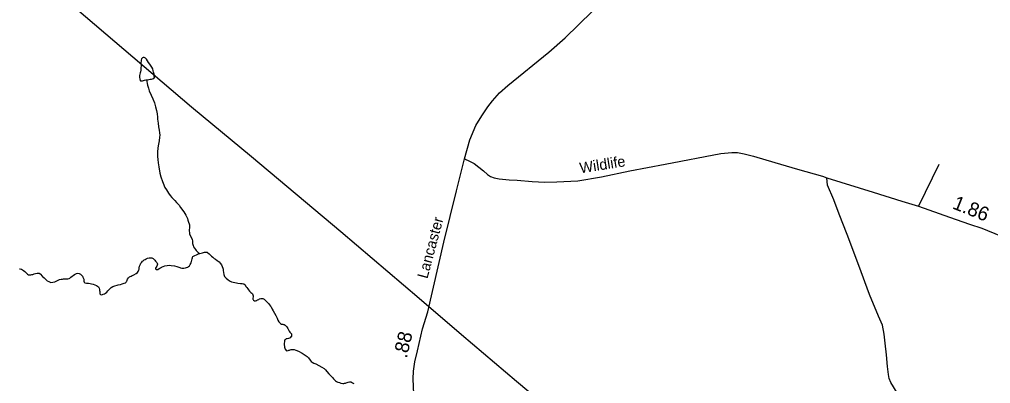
# Model space of a CAD drawing. Extents: x 2220236 to 2384410, y 720751 to 894131.
# Drawn here: x 2276098 to 2284747, y 855495 to 858733 of the extents above; entities that cross this region are included whole.
import ezdxf

# ---------------------------------------------------------------- set-up
doc = ezdxf.new("R2010")
doc.units = 0
for name, color, linetype in [('Exist Hydrographic Misc Water Feature', 7, 'Continuous'), ('Exist Hydrographic Pond Under 1500 Sq Ft', 7, 'Continuous'), ('Exist Road Non-System Type 51', 7, 'Continuous'), ('Exist Road Secondary Mileage Hundredths English Label', 7, 'Continuous'), ('Exist Road Secondary Type 51 Attributed', 7, 'Continuous'), ('Exist Road Secondary Type 51 Label', 7, 'Continuous'), ('Exist Utilities Electrical Transmission Line', 7, 'Continuous')]:
    doc.layers.add(name, color=color, linetype=linetype)

msp = doc.modelspace()

# ---------------------------------------------------------------- linework, layer by layer
at = {"layer": 'Exist Hydrographic Misc Water Feature'}
for points in [[(2277230.9, 858195.2), (2277239.8, 858148.4), (2277246.1, 858122.7), (2277254.5, 858098.9), (2277270.7, 858060.8), (2277284.8, 858026.8), (2277299.5, 857990.4), (2277309.5, 857955.1), (2277318.1, 857922.8), (2277323.3, 857893.1), (2277326.4, 857865.2), (2277328.6, 857844.8), (2277332.8, 857809.3), (2277337, 857777.4), (2277341.4, 857749.4), (2277345.8, 857725.4), (2277347.3, 857705), (2277346.2, 857685.4), (2277342.6, 857653.3), (2277336.4, 857623.9), (2277330.8, 857591.2), (2277327.4, 857552.9), (2277327.6, 857515.2), (2277329.7, 857488.9), (2277332.3, 857456.7), (2277338.5, 857421.5), (2277348.8, 857367.1), (2277357.3, 857334.8), (2277371.5, 857291.2), (2277377.8, 857277), (2277394, 857237.3), (2277406.4, 857217.4), (2277424.8, 857187.5), (2277439.1, 857166.8), (2277454.8, 857150.1), (2277481.2, 857124), (2277497.2, 857106.6), (2277505.2, 857096.6), (2277519.3, 857080.5), (2277533.7, 857060.5), (2277561.8, 857023.2), (2277580.5, 856991.7), (2277594.6, 856963.5), (2277598.6, 856949.3), (2277605.1, 856929.5), (2277608.7, 856915.7), (2277611.1, 856905.8), (2277613, 856885.1), (2277613.5, 856877.8), (2277611, 856865.4), (2277609.7, 856851.7), (2277611.7, 856839.2), (2277613.8, 856827.6), (2277619, 856811.1), (2277634.2, 856783.9), (2277637.6, 856774.7), (2277638.4, 856763.2), (2277638.5, 856753.3), (2277640.5, 856739.5), (2277642.6, 856731.9), (2277644.7, 856721.4), (2277648.8, 856711.5), (2277657, 856698.2), (2277665, 856688.2), (2277671.1, 856679.8), (2277680.1, 856670.5), (2277689.4, 856660.4), (2277700.6, 856650.4)], [(2277700.6, 856650.4), (2277705.6, 856651.9), (2277729, 856658), (2277747.1, 856662.5), (2277763.2, 856664.8), (2277769.1, 856663), (2277777.2, 856657), (2277787.2, 856647.9), (2277797.5, 856639.5), (2277807.8, 856629.4), (2277819.7, 856619.3), (2277833.6, 856607.6), (2277843.9, 856599.8), (2277857.8, 856589.7), (2277875.5, 856576.2), (2277885.8, 856566.2), (2277896.3, 856549.5), (2277902.9, 856536.3), (2277908.2, 856522.4), (2277910.9, 856510.9), (2277912.7, 856500), (2277914.6, 856481.9), (2277918.2, 856465.4), (2277925.4, 856448.2), (2277939.1, 856432.2), (2277955.6, 856418.1), (2277973.4, 856406.9), (2277985.4, 856401.1), (2278002, 856395.8), (2278015.4, 856392.9), (2278029.8, 856390.3), (2278043.8, 856387.4), (2278065.8, 856385.3), (2278081.5, 856386), (2278097.8, 856381.3), (2278107.5, 856373.9), (2278115.7, 856359), (2278124, 856348), (2278131.3, 856336.4), (2278138, 856328), (2278146.4, 856318), (2278152.8, 856311.3), (2278160.2, 856304.6), (2278166.6, 856297.9), (2278172.4, 856292.2), (2278176.5, 856284.6), (2278178.3, 856276.4), (2278178.1, 856265.9), (2278176.5, 856254.4), (2278177, 856246.9), (2278178.2, 856241.3), (2278182.7, 856236.2), (2278191.5, 856231.8), (2278200.9, 856230), (2278208.9, 856233.1), (2278212.8, 856234.6), (2278219.2, 856238.8), (2278228.8, 856242.5), (2278236.7, 856247.3), (2278247.6, 856251.3), (2278257.5, 856251.8), (2278266.7, 856251.6), (2278276.7, 856245.8), (2278293.1, 856229.7), (2278317.2, 856205.6), (2278335.1, 856183.9), (2278339.6, 856177.9), (2278350, 856156.3), (2278357.2, 856140.8), (2278368.9, 856120.9), (2278380, 856100), (2278392.3, 856076.1), (2278400.4, 856058.5), (2278408.3, 856044.6), (2278416, 856034.6), (2278423.7, 856027.9), (2278432.5, 856024.4), (2278442.6, 856022.6), (2278450.5, 856020.8), (2278456.7, 856019), (2278465.7, 856012.9), (2278480.8, 855998.8), (2278489.1, 855985.5), (2278495.1, 855972.9), (2278501.4, 855960.7), (2278507.1, 855953), (2278514.8, 855944.6), (2278520.5, 855936.3), (2278522, 855929.1), (2278521.3, 855923.2), (2278519.8, 855915), (2278515.7, 855909.5), (2278509.7, 855903.1), (2278502.7, 855898.3), (2278493.8, 855895.2), (2278481.9, 855892.8), (2278474, 855891.4)], [(2276809.7, 856332), (2276811.8, 856322.1), (2276812.9, 856312.3), (2276814, 856299.8), (2276814.9, 856294.2), (2276821.2, 856285.9), (2276830.4, 856284.7), (2276839, 856286.1), (2276844.9, 856288.6), (2276855.2, 856292.4), (2276865.1, 856298.7), (2276875.1, 856306.7), (2276884.6, 856319), (2276896.7, 856332.5), (2276914.4, 856348.5), (2276928.7, 856357.4), (2276947.5, 856363.6), (2276968.3, 856369.7), (2276978.2, 856371.8), (2276998, 856377.3), (2277014.1, 856381.9), (2277030.3, 856386.5), (2277041.2, 856390.2), (2277047.5, 856396), (2277051.9, 856402.4), (2277054, 856406.3), (2277058.1, 856415.4), (2277061.6, 856424.2), (2277069.4, 856434.9), (2277079.4, 856442.9), (2277085.3, 856446.7), (2277093.3, 856450.8), (2277101.6, 856455.5), (2277111.5, 856459.2), (2277117.5, 856462.4), (2277137.1, 856472.8), (2277149.7, 856484), (2277155.5, 856492.8), (2277161, 856505.1), (2277163.1, 856513.3), (2277165, 856525.4), (2277168.6, 856537.8), (2277176.5, 856555.6), (2277180.6, 856565.4), (2277187.4, 856575.1), (2277194.4, 856583.1), (2277200.1, 856587.9), (2277209.1, 856594.3), (2277217.7, 856599.7), (2277226, 856603.8), (2277238, 856610.1), (2277253.8, 856613.7), (2277267.9, 856614.4), (2277278, 856612.6), (2277289.1, 856606.4), (2277298.1, 856599), (2277303.5, 856591.4), (2277310.3, 856584.7), (2277316.4, 856579), (2277322.1, 856570.6), (2277324.3, 856564.7), (2277326.4, 856556.5), (2277324.6, 856546.7), (2277320.5, 856538.5), (2277314.7, 856530.5), (2277310.6, 856522.3), (2277310.8, 856514.1), (2277314.6, 856510.8), (2277322.1, 856509), (2277330.7, 856510.4), (2277342.6, 856516.8), (2277353.6, 856523.1), (2277364.5, 856529.4), (2277378.8, 856536.7), (2277392.3, 856541.3), (2277412.4, 856545.8), (2277431.8, 856547), (2277450.5, 856545.7), (2277478.6, 856541.8), (2277498.5, 856536.5), (2277526.2, 856527), (2277532.7, 856524.3), (2277543.8, 856522.4), (2277560.9, 856522.1), (2277576.7, 856524.4), (2277586.9, 856527.4), (2277597.1, 856530.5), (2277604.4, 856535.3), (2277612.5, 856543.3), (2277619.3, 856554.6), (2277626.1, 856567.6), (2277630, 856581.3), (2277633.2, 856593.7), (2277635.7, 856603.5), (2277637.9, 856613.9), (2277639.6, 856619.8), (2277643.7, 856625.3)], [(2277643.7, 856625.3), (2277659.3, 856634.2), (2277675.5, 856640.4), (2277693.4, 856648.2), (2277700.6, 856650.4)], [(2276097.5, 856514.1), (2276105.4, 856513.9), (2276115.8, 856512.1), (2276125.9, 856507.6), (2276135, 856501.8), (2276145.3, 856492.4), (2276153.6, 856484.1), (2276159.7, 856475.7), (2276169.7, 856466.7), (2276178.1, 856463.2), (2276188.6, 856461.4), (2276199.8, 856462.8), (2276209.6, 856464.9), (2276217.5, 856466.3), (2276229.7, 856469.4), (2276239.7, 856473.4), (2276255.8, 856477), (2276266.3, 856477.8), (2276274.5, 856476), (2276281.6, 856471.6), (2276304.1, 856447.5), (2276317.9, 856434.1), (2276332.4, 856419.7), (2276346.2, 856409.5), (2276360.2, 856402), (2276377.1, 856395.1), (2276395.8, 856396.4), (2276412.3, 856400.9), (2276436.2, 856412.6), (2276453.7, 856420.4), (2276468.2, 856424.4), (2276482, 856424.8), (2276489.9, 856425.6), (2276498.1, 856425.4), (2276507.9, 856425.2), (2276517.8, 856425.7), (2276530, 856427), (2276540.8, 856430.1), (2276545.8, 856433.3), (2276554.9, 856441.3), (2276566.2, 856449.2), (2276575.8, 856455.6), (2276588.1, 856463.5), (2276595.4, 856468.3), (2276607.4, 856474), (2276619.5, 856476), (2276630.3, 856474.2), (2276641.4, 856468.3), (2276651.6, 856458.3), (2276658.4, 856450), (2276663.7, 856440.7), (2276666.9, 856434), (2276670.2, 856422.5), (2276671.1, 856414.3), (2276672.2, 856407), (2276674, 856397.2), (2276680.1, 856391.1), (2276694.2, 856389.2), (2276714.1, 856387.1), (2276728.5, 856384.5), (2276740.2, 856381.7), (2276753.9, 856377.5), (2276769.3, 856372.9), (2276784.6, 856367.6), (2276794, 856361.9), (2276801, 856355.8), (2276805.5, 856350.1), (2276808, 856342.5), (2276809.7, 856332)], [(2278474, 855891.4), (2278466.4, 855888.2), (2278462, 855882.8), (2278459.6, 855875.3), (2278458.1, 855867.1), (2278456.2, 855853.4), (2278455.9, 855839.3), (2278457.9, 855826.1), (2278459.7, 855817.9), (2278462.1, 855809), (2278464.6, 855800.7), (2278466.8, 855797.4), (2278472.5, 855789.1), (2278480.7, 855787.3), (2278490.6, 855789.3), (2278496.9, 855790.9), (2278502.8, 855793.4), (2278508.8, 855795.5), (2278519.3, 855797.9), (2278532.5, 855799.3), (2278544.6, 855797.4), (2278560.5, 855792.2), (2278582.6, 855781.9), (2278614.8, 855766.4), (2278634.8, 855754.5), (2278659.7, 855736), (2278671.3, 855724.9), (2278687.2, 855703.3), (2278695.8, 855690.9), (2278703.9, 855684.9), (2278719.5, 855677.3), (2278737.7, 855669.4), (2278764, 855655.7), (2278791.9, 855642), (2278811.3, 855627.9), (2278823.2, 855616.8), (2278836, 855602.8), (2278854.3, 855582.7), (2278868.1, 855567.6), (2278878.4, 855556.6), (2278884.8, 855548.3), (2278894.7, 855536.6), (2278902.7, 855529.2), (2278914, 855520.8), (2278922.8, 855514.7), (2278933.1, 855508.9), (2278947.1, 855503.7), (2278961.1, 855499.1), (2278977.1, 855495.5), (2278987.3, 855496.3), (2278993.3, 855497.8), (2279001.2, 855499.9), (2279009.1, 855501.4), (2279017.3, 855504.5), (2279026.9, 855507.6), (2279038.1, 855510.7), (2279049, 855510.4), (2279054.8, 855508), (2279065.2, 855501.9), (2279077.2, 855494.4)]]:
    msp.add_lwpolyline(points, dxfattribs=at)
at = {"layer": 'Exist Hydrographic Pond Under 1500 Sq Ft'}
msp.add_lwpolyline([(2277230.9, 858195.2), (2277237.5, 858196), (2277249.3, 858198.1), (2277263.5, 858200.4), (2277275.3, 858202.4), (2277283.6, 858204.9), (2277293.5, 858208.6), (2277299.6, 858216.7), (2277299.2, 858230.8), (2277297.2, 858247.3), (2277293, 858262.8), (2277288.7, 858276.9), (2277284.7, 858292.4), (2277277.8, 858307.4), (2277270.5, 858318.3), (2277258.4, 858335), (2277248.2, 858350.6), (2277240, 858364.9), (2277228.5, 858380.5), (2277221.5, 858389.9), (2277208.8, 858395), (2277199.6, 858394.3), (2277193.7, 858392.1), (2277185.9, 858384), (2277182.1, 858371.7), (2277180.1, 858341.5), (2277180.7, 858322.5), (2277180.6, 858299.5), (2277178.6, 858281.5), (2277175, 858267.8), (2277172.2, 858258.1), (2277169, 858247.3), (2277166.1, 858235.9), (2277167.4, 858215.5), (2277169.4, 858204), (2277171.8, 858191.5), (2277175.6, 858187.5), (2277184.8, 858187.3), (2277193.7, 858187.7), (2277203.6, 858190.2), (2277211.5, 858192.3), (2277223.7, 858194.7), (2277230.9, 858195.2)], dxfattribs=at)
at = {"layer": 'Exist Road Non-System Type 51'}
msp.add_line((2284286, 857443.8), (2284105.3, 857073.3), dxfattribs=at)
msp.add_lwpolyline([(2283915.1, 855412.7), (2283857.8, 855504.8), (2283842.9, 855539.7), (2283837.9, 855577.1), (2283827.9, 855646.8), (2283820.5, 855751.5), (2283808, 855853.6), (2283798.1, 855935.8), (2283783.1, 856015.5), (2283748.3, 856095.2), (2283668.6, 856287.1), (2283574, 856543.7), (2283469.4, 856820.2), (2283399.7, 857002), (2283349.9, 857129.1), (2283293.9, 857258.6), (2283290.5, 857292.6), (2283288.7, 857324.3)], dxfattribs=at)
at = {"layer": 'Exist Road Secondary Type 51 Attributed'}
for points in [[(2280060.2, 857493.7), (2280109.5, 857663.1), (2280162.5, 857788.9), (2280215.7, 857875.2), (2280268.9, 857955.7), (2280310.4, 858008.2), (2280373.7, 858080.7), (2280449, 858145.3), (2280812, 858440.7), (2280956.9, 858570.1), (2281198.5, 858804.2)], [(2280060.2, 857493.7), (2280105.5, 857474), (2280146.8, 857452.4), (2280230.8, 857386.1), (2280267.8, 857352.7), (2280292.3, 857337), (2280324.5, 857325.2), (2280371.1, 857316.5), (2280459.7, 857306.7), (2280530.5, 857302.7), (2280664.3, 857292.9), (2280776.5, 857287), (2280882.9, 857287.9), (2281071.6, 857296.8), (2281282.2, 857332.2), (2281533.6, 857388), (2281848.9, 857444.8), (2282343.8, 857541.5), (2282441.7, 857550.5), (2282491.7, 857548.8), (2282551.8, 857537.4), (2282634, 857518.3), (2282826.3, 857460.1), (2283026.9, 857402), (2283249.9, 857338.5), (2283288.7, 857324.3), (2283700.5, 857198.4), (2283957.7, 857117.6), (2284105.3, 857073.3), (2284380.2, 856974.8), (2284558.3, 856913.9), (2284667.5, 856875.5), (2284835, 856808.6)], [(2279609.3, 855399.6), (2279605, 855537.4), (2279608.1, 855604.4), (2279620.1, 855688.1), (2279643.8, 855787.1), (2279688.9, 855983), (2279734.1, 856133.6), (2279878.2, 856751.4), (2279991.2, 857207.7), (2280060.2, 857493.7)]]:
    msp.add_lwpolyline(points, dxfattribs=at)
at = {"layer": 'Exist Utilities Electrical Transmission Line'}
msp.add_lwpolyline([(2275057.5, 860147.4), (2277630, 857956.9), (2278165.9, 857514.3), (2278959.8, 856845.9), (2279659.1, 856254.8), (2280035.9, 855932.4), (2280523.7, 855515.2), (2281255.1, 854906.3)], dxfattribs=at)

# ---------------------------------------------------------------- texts
at = {"layer": 'Exist Road Secondary Mileage Hundredths English Label'}
for s, rotation, p in [('1.86', 338.23673, (2284400, 857054.2)), ('.88', 76.72165, (2279547, 855714.7))]:
    msp.add_text(s, height=125, rotation=rotation, dxfattribs=at).set_placement(p)
at = {"layer": 'Exist Road Secondary Type 51 Label'}
for s, rotation, p in [('Wildlife', 9.09186, (2281095.2, 857363.9)), ('Lancaster', 75.07387, (2279731.2, 856422.3))]:
    msp.add_text(s, height=95, rotation=rotation, dxfattribs=at).set_placement(p)

doc.saveas('drawing.dxf')
